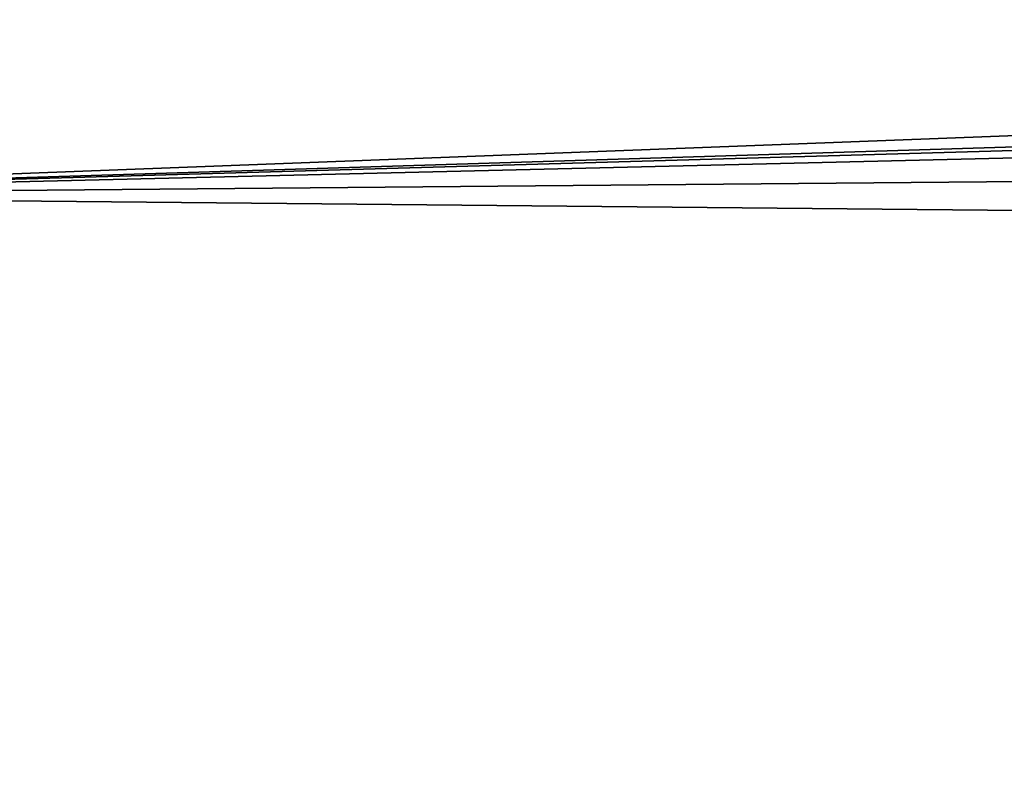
# Model space of a CAD drawing. Header units: inches. Extents: x -9.7 to 9.7, y -2.4 to 4.3.
# Tile 497 of 656: x -3.206 to -2.98, y 0.893 to 1.068. Entities that reach past the tile are written whole.
import ezdxf

# ---------------------------------------------------------------- set-up
doc = ezdxf.new("R2010")
doc.units = ezdxf.units.IN
doc.header["$LTSCALE"] = 101.851852
doc.header["$MEASUREMENT"] = 0
doc.layers.add('11490', color=7, linetype='CONTINUOUS')
doc.layers.add('11934', color=7, linetype='CONTINUOUS')

msp = doc.modelspace()

# ---------------------------------------------------------------- linework, layer by layer
at = {"layer": '11490', "linetype": 'CONTINUOUS'}
for points in [[(-4.39938, 2.57785, 5.501), (-2.67768, -0.36166, 5.39835), (-3.40719, 0.17231, 5.417), (-4.39938, 2.57785, 5.501)], [(-2.57501, 2.57785, 5.501), (-2.67768, -0.36166, 5.39835), (-4.39938, 2.57785, 5.501), (-2.57501, 2.57785, 5.501)]]:
    msp.add_3dface(points, dxfattribs=at)
at = {"layer": '11934', "linetype": 'CONTINUOUS'}
for points in [[(-3.21148, 1.26586, 10.135), (-3.33728, 1.02736, 10.135), (-2.17644, 1.07172, 10.135), (-3.21148, 1.26586, 10.135)], [(-2.17644, 1.07172, 10.135), (-3.33728, 1.02736, 10.135), (-2.16994, 1.06352, 10.135), (-2.17644, 1.07172, 10.135)], [(-3.33728, 1.02736, 10.135), (-2.15923, 1.06117, 10.135), (-2.16994, 1.06352, 10.135), (-3.33728, 1.02736, 10.135)], [(-2.15923, 1.06117, 10.135), (-3.33728, 1.02736, 10.135), (-2.13735, 1.05612, 10.135), (-2.15923, 1.06117, 10.135)], [(-3.33728, 1.02736, 10.135), (-2.12424, 1.03812, 10.135), (-2.13735, 1.05612, 10.135), (-3.33728, 1.02736, 10.135)], [(-3.33728, 1.02736, 10.135), (-2.1261, 1.01584, 10.135), (-2.12424, 1.03812, 10.135), (-3.33728, 1.02736, 10.135)], [(-3.33728, 1.02736, 10.135), (-3.34758, 0.75792, 10.135), (-2.1261, 1.01584, 10.135), (-3.33728, 1.02736, 10.135)], [(-3.34758, 0.75792, 10.135), (-2.14048, 1.00146, 10.135), (-2.1261, 1.01584, 10.135), (-3.34758, 0.75792, 10.135)], [(-2.14048, 1.00146, 10.135), (-3.34758, 0.75792, 10.135), (-2.15078, 0.9928, 10.135), (-2.14048, 1.00146, 10.135)], [(-3.34758, 0.75792, 10.135), (-2.15242, 0.98208, 10.135), (-2.15078, 0.9928, 10.135), (-3.34758, 0.75792, 10.135)], [(-2.15242, 0.98208, 10.135), (-3.3739, 0.72416, 10.135), (-2.16272, 0.71264, 10.135), (-2.15242, 0.98208, 10.135)], [(-3.35952, 0.73854, 10.135), (-3.3739, 0.72416, 10.135), (-2.15242, 0.98208, 10.135), (-3.35952, 0.73854, 10.135)], [(-3.34922, 0.7472, 10.135), (-3.35952, 0.73854, 10.135), (-2.15242, 0.98208, 10.135), (-3.34922, 0.7472, 10.135)], [(-3.34758, 0.75792, 10.135), (-3.34922, 0.7472, 10.135), (-2.15242, 0.98208, 10.135), (-3.34758, 0.75792, 10.135)]]:
    msp.add_3dface(points, dxfattribs=at)

doc.saveas('drawing.dxf')
